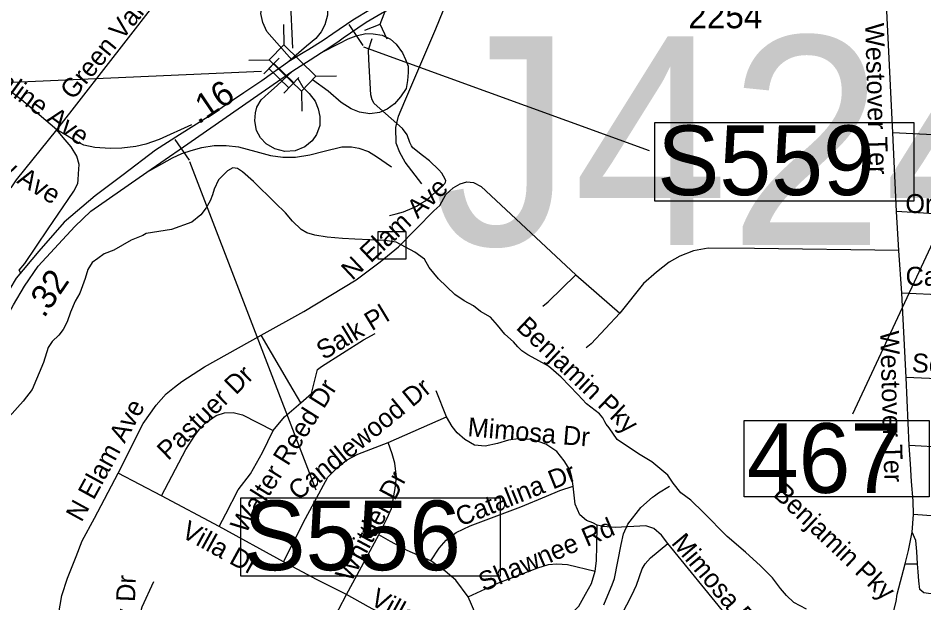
# Model space of a CAD drawing. Extents: x 1662474 to 1856135, y 779280 to 917889.
# Drawn here: x 1755241 to 1759792, y 848917 to 851857 of the extents above; entities that cross this region are included whole.
import ezdxf

# ---------------------------------------------------------------- set-up
doc = ezdxf.new("R2010")
doc.units = 0
for name, color, linetype in [('Exist Hydrographic Creek Single Shore', 7, 'Continuous'), ('Exist Hydrographic Misc Water Feature', 7, 'Continuous'), ('Exist Road Non-System Structure Non-Sys NCDOT Attributed CELL', 7, 'Continuous'), ('Exist Road Non-System Structure Non-Sys NCDOT Number Label', 7, 'Continuous'), ('Exist Road Non-System Structure Non-Sys Other Attributed CELL', 7, 'Continuous'), ('Exist Road Non-System Structure Non-Sys Other Number Label', 7, 'Continuous'), ('Exist Road Non-System Type 51', 7, 'Continuous'), ('Exist Road Non-System Type 51 Label', 7, 'Continuous'), ('Exist Road Primary Interstate Ramp 1 Lane Attributed', 7, 'Continuous'), ('Exist Road Secondary Mileage Tenths English Label', 7, 'Continuous'), ('Exist Road Secondary Structure Culvert CELL', 7, 'Continuous'), ('Exist Road Secondary Structure NCDOT Private Pedestrian CELL', 7, 'Continuous'), ('Exist Road Secondary Structure NCDOT Private Pedestrian Number Label', 7, 'Continuous'), ('Exist Road Secondary Structure Ovrhead Sign CELL', 7, 'Continuous'), ('Exist Road Secondary Structure Ovrhead Sign Number Label', 7, 'Continuous'), ('Exist Road Secondary Structure Standard Bridge Number Label', 7, 'Continuous'), ('Exist Road Secondary Type 51 Divided Attributed', 7, 'Continuous'), ('Exist Road Secondary Type 51 Number Label', 7, 'Continuous')]:
    doc.layers.add(name, color=color, linetype=linetype)

msp = doc.modelspace()

# ---------------------------------------------------------------- linework, layer by layer
at = {"layer": 'Exist Hydrographic Creek Single Shore'}
for points in [[(1759202, 848886.2), (1759139, 848919.5), (1759101, 848953.6), (1759071.2, 848988.8), (1759031.6, 849043.4), (1758971, 849104), (1758895.8, 849171.2), (1758803, 849251.5), (1758684.4, 849370.9), (1758619.9, 849433.4), (1758570.2, 849469.9), (1758531.1, 849518.7), (1758505.6, 849558.6), (1758424.6, 849626.3), (1758358.5, 849665.9), (1758250.9, 849738.9), (1758211.2, 849796.4), (1758194.6, 849816.3), (1758188.4, 849827.9), (1758178.9, 849847.3), (1758161.4, 849866.8), (1758097, 849917.6), (1758053, 849965.1), (1757969.2, 850051.5), (1757906, 850107.1), (1757841.4, 850141.5), (1757801.5, 850164.6), (1757771, 850184.8), (1757751.6, 850204.5), (1757730.1, 850230), (1757685.5, 850268.1), (1757649.2, 850313.9), (1757614.1, 850353.6), (1757563.8, 850381.1), (1757529.4, 850411.1), (1757481.5, 850436.2), (1757434.6, 850467), (1757352.8, 850546.5), (1757306.8, 850602.4), (1757283.1, 850644.4), (1757234.4, 850679.3), (1757139.6, 850731), (1757083.9, 850739.1), (1756933.2, 850746.2), (1756870, 850749.6), (1756793.6, 850755.4), (1756731.5, 850765.1), (1756692.1, 850777.8), (1756662.4, 850794.8), (1756619.1, 850835.5), (1756584.5, 850878.5), (1756532, 850927.3), (1756422.8, 851035.2), (1756368.2, 851083.8), (1756343, 851100.1), (1756319.4, 851103.2), (1756292.6, 851088.8), (1756247.2, 851043.9), (1756226.2, 850997.1), (1756217.8, 850967.8), (1756205, 850938.1), (1756185, 850902.4), (1756159.5, 850868), (1756113.9, 850831.2), (1756012, 850793.8), (1755884, 850774.6), (1755866.6, 850763.6), (1755809.4, 850739.9), (1755720.8, 850690.6), (1755673.2, 850672.2), (1755641.8, 850648.9), (1755613.4, 850627.6), (1755590.2, 850592.9), (1755577.9, 850547.1), (1755551.6, 850473.6), (1755526.8, 850433.9), (1755503.1, 850378.2), (1755487.9, 850330), (1755467.6, 850291.1), (1755445.4, 850262.8), (1755411.8, 850230.2), (1755392.1, 850200.3)], [(1755392.1, 850200.3), (1755368, 850124.8), (1755311.5, 849990.1), (1755265.4, 849931.6), (1755196.2, 849852.1)]]:
    msp.add_lwpolyline(points, dxfattribs=at)
at = {"layer": 'Exist Hydrographic Misc Water Feature'}
for points in [[(1757107, 850864.2), (1757141, 850872.9), (1757177.8, 850883.3), (1757220.3, 850901.2), (1757242, 850911.6), (1757269.9, 850928.2), (1757283.6, 850937.1), (1757307.2, 850955.6), (1757340.2, 850983.9), (1757372.8, 851013.5), (1757385.1, 851024.8), (1757388.8, 851031.4), (1757389.8, 851039), (1757386.9, 851047), (1757369.9, 851077.7), (1757354.8, 851093.5), (1757307.6, 851139.3), (1757271.8, 851166.5), (1757224.1, 851203.9), (1757217, 851214.7), (1757209, 851230.7), (1757195.8, 851270.4), (1757171.2, 851302.5), (1757029.6, 851427.2), (1757020.2, 851446.1), (1757012.6, 851470.7), (1757003.2, 851648.3), (1757001.3, 851697.4), (1757019.2, 851754.1)], [(1758183.4, 848907.8), (1758195.7, 848935.7), (1758226.1, 849007.4), (1758236.5, 849039.3), (1758253.1, 849125.2), (1758269.9, 849211.1), (1758282.4, 849265), (1758304.8, 849312.9), (1758369.4, 849396.3), (1758427.8, 849447.9), (1758437.9, 849455.8), (1758458, 849469.7), (1758513, 849504)]]:
    msp.add_lwpolyline(points, dxfattribs=at)
at = {"layer": 'Exist Road Non-System Structure Non-Sys NCDOT Attributed CELL'}
for p, q in [((1756574, 851825.2), (1756575.5, 851722.3)), ((1756399.2, 851645.4), (1756502.1, 851646.8)), ((1756736.7, 851564.9), (1756839.6, 851566.4)), ((1756663.7, 851489.8), (1756666.5, 851388.2))]:
    msp.add_line(p, q, dxfattribs=at)
msp.add_lwpolyline([(1756575.5, 851722.3), (1756737.1, 851565.3), (1756663.7, 851489.8), (1756502.1, 851646.8)], close=True, dxfattribs=at)
at = {"layer": 'Exist Road Non-System Structure Non-Sys NCDOT Number Label'}
msp.add_line((1756621.2, 851705.2), (1756504, 854279.9), dxfattribs=at)
at = {"layer": 'Exist Road Non-System Structure Non-Sys Other Attributed CELL'}
msp.add_lwpolyline([(1757050.1, 850784.8), (1757189.1, 850784.8), (1757189.1, 850645.7), (1757050.1, 850645.7)], close=True, dxfattribs=at)
at = {"layer": 'Exist Road Non-System Type 51'}
for p, q in [((1759635.9, 851279.9), (1759601.4, 851981.7)), ((1759654.5, 850885.1), (1759635.9, 851279.9)), ((1757329.9, 850887.4), (1757360.2, 850913.9)), ((1759955.5, 850866.4), (1759654.5, 850885.1)), ((1759666, 850688.5), (1759654.5, 850885.1)), ((1759680.4, 850474.1), (1759666, 850688.5)), ((1757904.4, 850431.2), (1758042.9, 850565.7)), ((1758042.9, 850565.7), (1758264.8, 850372.8)), ((1759702.5, 850049.9), (1759680.4, 850474.1)), ((1759971.5, 850461.4), (1759680.4, 850474.1)), ((1757877.4, 850408.2), (1757904.4, 850431.2)), ((1758264.8, 850372.8), (1758119.4, 850219.2)), ((1758119.4, 850219.2), (1758094.9, 850200)), ((1759718.5, 849707.9), (1759702.5, 850049.9)), ((1760241.6, 850027.1), (1759702.5, 850049.9)), ((1757393.6, 849851.8), (1757341.4, 849983.2)), ((1757099.4, 849723.7), (1757393.6, 849851.8)), ((1760225.6, 849679.6), (1759718.5, 849707.9)), ((1755960.6, 849454.7), (1755743.8, 849569.4)), ((1756251.1, 849301.1), (1755960.6, 849454.7)), ((1759732.4, 849273.2), (1759739.2, 849361.2)), ((1760206.4, 849327.9), (1759739.2, 849361.2)), ((1756573.9, 849122.7), (1756251.1, 849301.1)), ((1756889.9, 848959.9), (1757052.6, 849258.6)), ((1759657.9, 848960.7), (1759697.5, 849113.2)), ((1759697.5, 849113.2), (1759759.1, 849114)), ((1756708.6, 848612.9), (1756889.9, 848959.9)), ((1759651.9, 848924.8), (1759657.9, 848960.7))]:
    msp.add_line(p, q, dxfattribs=at)
for points in [[(1755435.6, 851294.5), (1755796, 851758), (1755917.8, 851914.7), (1756047.8, 852070.4)], [(1755435.6, 851294.5), (1755258.5, 851446.5), (1755103.4, 851561.9), (1754987.6, 851619.4), (1754918.9, 851656.7)], [(1756112, 851320.8), (1755949, 851245.7), (1755881.6, 851223.7), (1755831.4, 851210.8), (1755761.6, 851202.1), (1755703.4, 851200.5), (1755626.4, 851206.1), (1755571.1, 851218.4), (1755535.6, 851235.2), (1755487.6, 851265.4), (1755435.6, 851294.5)], [(1755205.1, 851003.9), (1755232.5, 851044.4), (1755435.6, 851294.5)], [(1755255.6, 850571.4), (1755246.6, 850589.5), (1755274, 850623.1), (1755391.9, 850796.6), (1755492.9, 850944.4), (1755521.2, 850986.9), (1755540.6, 851024.9), (1755543.2, 851044.4), (1755544.9, 851073.8), (1755546.9, 851121.5), (1755535.6, 851163), (1755507.6, 851210.2), (1755466.9, 851257), (1755435.6, 851294.5)], [(1760302, 851249.1), (1759938.8, 851265.4), (1759635.9, 851279.9)], [(1757360.2, 850913.9), (1757389.9, 850969.6), (1757427.2, 851002.9), (1757461.6, 851023.7), (1757494.6, 851033.4), (1757529.4, 851029.9), (1757566.6, 851009.5), (1758042.9, 850565.7)], [(1756462.6, 850262.5), (1756676.4, 850382.2), (1756939.9, 850540.4), (1757060.6, 850631.2), (1757151.4, 850706.4), (1757329.9, 850887.4)], [(1759666, 850688.5), (1758940.9, 850699.2), (1758708.6, 850700), (1758634.5, 850686.4), (1758565.2, 850660.7), (1758511.6, 850630.2), (1758447.4, 850580.1), (1758383.6, 850521.9), (1758264.8, 850372.8)], [(1755743.8, 849569.4), (1755869, 849819.5), (1755935.1, 849911.4), (1755984.8, 849967.2), (1756026.1, 850001.1), (1756062.6, 850030.2), (1756176.4, 850104.2), (1756462.6, 850262.5)], [(1756661.4, 849923.2), (1756606.5, 850016.1), (1756462.6, 850262.5)], [(1756661.4, 849923.2), (1756714.4, 849969.4), (1756745.1, 850089.5), (1756765, 850105), (1756976.4, 850239.7), (1757035.4, 850270.7)], [(1756521.4, 849783.5), (1756579.4, 849851.8), (1756661.4, 849923.2)], [(1755960.6, 849454.7), (1756083.6, 849687.7), (1756128.2, 849758.9), (1756151.6, 849790.4), (1756181, 849819.8), (1756235.9, 849858.4), (1756277.1, 849872.5), (1756321.8, 849874.4), (1756367.4, 849862.2), (1756521.4, 849783.5)], [(1758029.4, 849503.2), (1758023, 849549.7), (1758012, 849585.1), (1757984.9, 849631), (1757947.9, 849678.2), (1757891.5, 849715.5), (1757824.9, 849737.9), (1757752.4, 849742), (1757705.1, 849734.4), (1757648.8, 849718.4), (1757588.1, 849705.4), (1757534.4, 849710), (1757485.2, 849738.9), (1757447.4, 849772.5), (1757421.4, 849804.5), (1757393.6, 849851.8)], [(1756251.1, 849301.1), (1756284.8, 849364.6), (1756346.6, 849486.2), (1756408.6, 849565.9), (1756469, 849673), (1756521.4, 849783.5)], [(1756573.9, 849122.7), (1756684.4, 849341), (1756796.2, 849548.4), (1756845.9, 849596.9), (1756891.2, 849634.2), (1756947.6, 849664.6), (1757099.4, 849723.7)], [(1757052.6, 849258.6), (1757093.1, 849338.9), (1757115.9, 849391.9), (1757135.6, 849491.9), (1757141.9, 849548.4), (1757133.2, 849619.5), (1757120.6, 849666.2), (1757099.4, 849723.7)], [(1759739.2, 849361.2), (1759737.4, 849429.4), (1759729.8, 849526.6), (1759724.6, 849616.6), (1759718.5, 849707.9)], [(1755562.1, 849228.4), (1755623.9, 849342.6), (1755743.8, 849569.4)], [(1757315.1, 849127.9), (1757355.6, 849192.7), (1757391, 849232.4), (1757442.4, 849271.4), (1757512.2, 849304.5), (1757766.9, 849400.1), (1757894.9, 849453.9), (1757962.1, 849482.5), (1758029.4, 849503.2)], [(1758150.6, 849308.2), (1758128, 849320), (1758096, 849331.9), (1758062.9, 849359.1), (1758039.5, 849414), (1758029.4, 849503.2)], [(1758140.1, 849075.7), (1758147.4, 849128.7), (1758147.6, 849205.6), (1758150.6, 849308.2)], [(1758504.4, 849214.8), (1758472.9, 849257.9), (1758434, 849291.2), (1758394.1, 849304), (1758241.6, 849296.4), (1758180.5, 849300.6), (1758150.6, 849308.2)], [(1757315.1, 849127.9), (1757196.2, 849180.9), (1757110.9, 849226), (1757052.6, 849258.6)], [(1759697.5, 849113.2), (1759715.1, 849180.1), (1759732.4, 849273.2)], [(1759759.1, 849114), (1759755.8, 849176.2), (1759751.9, 849230.8), (1759732.4, 849273.2)], [(1755407.9, 848330.5), (1755436.6, 848818.4), (1755459.9, 848953.4), (1755488.1, 849041.8), (1755532.8, 849151), (1755562.1, 849228.4)], [(1758199.1, 848712.4), (1758324.9, 848956), (1758348.4, 849005.9), (1758376, 849088.2), (1758391.2, 849114), (1758417.5, 849142.9), (1758504.4, 849214.8)], [(1758958.9, 848758.4), (1758926.1, 848773), (1758870.8, 848799), (1758794.6, 848860.9), (1758504.4, 849214.8)], [(1756889.9, 848959.9), (1756739.9, 849034.4), (1756573.9, 849122.7)], [(1757501.2, 848947.9), (1757439.6, 849032.1), (1757387.1, 849075.7), (1757315.1, 849127.9)], [(1757501.2, 848947.9), (1757655, 849017.4), (1757782.1, 849066.5), (1757851.9, 849093.5), (1757905.6, 849109.2), (1757947.6, 849113.4), (1758001.5, 849110.2), (1758140.1, 849075.7)], [(1757627.8, 848653.9), (1757681.5, 848661.5), (1757763.4, 848694.9), (1757873.1, 848748.9), (1757955, 848802.9), (1758006.1, 848848.1), (1758058.6, 848901.4), (1758092, 848961.2), (1758121.4, 849015), (1758140.1, 849075.7)], [(1760175.4, 848921.4), (1760064.4, 848936.2), (1759815.1, 848964.1), (1759791.8, 848967.8), (1759772.1, 848984.6), (1759767.1, 849028.4), (1759762.1, 849072.8), (1759759.1, 849114)], [(1755828.2, 848599.5), (1755838.2, 848799.9), (1755863.8, 848896.4), (1755922.5, 849024.5)], [(1757303.1, 848588), (1757283.1, 848660.7), (1757251.4, 848719.2), (1757205.4, 848773), (1757142.6, 848822.1), (1757001.2, 848896.7), (1756889.9, 848959.9)], [(1757627.8, 848653.9), (1757603.9, 848721.9), (1757573.9, 848788), (1757541.1, 848858.9), (1757501.2, 848947.9)], [(1759565, 848563.4), (1759583.4, 848653.4), (1759651.9, 848924.8)]]:
    msp.add_lwpolyline(points, dxfattribs=at)
at = {"layer": 'Exist Road Primary Interstate Ramp 1 Lane Attributed'}
for points in [[(1757269.2, 851023.9), (1757185.3, 851132.8), (1757158.1, 851180.5), (1757140, 851228.1), (1757137.7, 851307.6), (1757151.3, 851364.3), (1757183.1, 851439.2), (1757269.2, 851638.8), (1757339.5, 851802.2), (1757375.8, 851893), (1757403, 851936.1), (1757448.4, 851981.5), (1757505.1, 852020), (1757577.6, 852042.7), (1757697.9, 852076.8)], [(1756615.7, 851647.1), (1756490.5, 851789.4), (1756470.7, 851835.1), (1756460, 851879.2), (1756467.6, 851918.8), (1756490.5, 851967.5), (1756519.4, 851999.5), (1756549.8, 852022.3), (1756593.9, 852039.1), (1756644.1, 852042.1), (1756692.8, 852029.9), (1756732.3, 852010.1), (1756762.8, 851979.7), (1756784.1, 851949.2), (1756794.7, 851911.2), (1756794.7, 851871.6), (1756782.5, 851822.9), (1756762.8, 851787.9), (1756736.9, 851754.4), (1756689.7, 851714.8), (1756601.7, 851638.6)], [(1756765.5, 851684.2), (1756854, 851728.5), (1756898.2, 851752.9), (1756939.2, 851768.1), (1756987.9, 851778.8), (1757024.4, 851777.2), (1757070.1, 851771.1), (1757111.1, 851751.4), (1757140, 851725.5), (1757172, 851682.9), (1757187.2, 851649.4), (1757200.9, 851614.3), (1757200.9, 851583.9), (1757197.8, 851542.8), (1757190.2, 851503.2), (1757161.3, 851460.6), (1757132.4, 851425.6), (1757094.4, 851399.7), (1757056.4, 851381.4), (1757007.7, 851375.4), (1756956, 851384.5), (1756913.4, 851401.2), (1756863.2, 851433.2), (1756797.8, 851489.5), (1756720.2, 851545.8)], [(1756645.8, 851553.5), (1756670.4, 851509.9), (1756702.6, 851477.7), (1756732.8, 851439.8), (1756748, 851400.1), (1756757.4, 851362.2), (1756757.4, 851316.7), (1756740.4, 851271.3), (1756717.7, 851239.1), (1756681.7, 851208.8), (1756632.5, 851189.9), (1756581.4, 851186.1), (1756530.3, 851199.3), (1756486.8, 851223.9), (1756458.4, 851254.2), (1756437.6, 851292.1), (1756430, 851339.5), (1756433.8, 851381.1), (1756439.5, 851409.5), (1756462.2, 851445.5), (1756498.2, 851479.6), (1756541.7, 851517.5), (1756620.5, 851592.3)], [(1755887.7, 851082.2), (1755962.6, 851123.6), (1756015.6, 851153.9), (1756062.9, 851176.6), (1756110.2, 851191.8), (1756163.2, 851206.9), (1756225.6, 851216.4), (1756286.2, 851216.4), (1756348.7, 851208.8), (1756435.7, 851186.1), (1756509.5, 851165.2), (1756570.1, 851157.7), (1756634.4, 851157.7), (1756706.3, 851169), (1756778.3, 851188), (1756867.2, 851208.8), (1756916.4, 851208.8), (1756952.4, 851203.1), (1757001.6, 851186.1), (1757041.3, 851161.5), (1757117, 851108.4)]]:
    msp.add_lwpolyline(points, dxfattribs=at)
at = {"layer": 'Exist Road Secondary Structure Culvert CELL'}
for p, q in [((1757059.8, 851826.9), (1757131.7, 852011.8)), ((1756982.6, 851795.5), (1757059.8, 851826.9)), ((1757095.4, 851751.6), (1757059.8, 851826.9))]:
    msp.add_line(p, q, dxfattribs=at)
at = {"layer": 'Exist Road Secondary Structure NCDOT Private Pedestrian CELL'}
for p, q in [((1756551.6, 851655.3), (1756474.9, 851576.3)), ((1756651.7, 851558.1), (1756575, 851479.1))]:
    msp.add_line(p, q, dxfattribs=at)
msp.add_lwpolyline([(1756500.4, 851602.7), (1756600.6, 851505.4), (1756626.2, 851531.7), (1756526, 851629)], close=True, dxfattribs=at)
at = {"layer": 'Exist Road Secondary Structure NCDOT Private Pedestrian Number Label'}
msp.add_line((1756464.2, 851587.7), (1754135.9, 851487.1), dxfattribs=at)
at = {"layer": 'Exist Road Secondary Structure Ovrhead Sign CELL'}
for p, q in [((1756902.6, 851824.1), (1756972.2, 851718.5)), ((1756027.7, 851245.9), (1756100.9, 851142.7))]:
    msp.add_line(p, q, dxfattribs=at)
at = {"layer": 'Exist Road Secondary Structure Ovrhead Sign Number Label'}
for p, q in [((1756976.7, 851711.6), (1758412.1, 851191.1)), ((1756101.7, 851135.5), (1756736.4, 849485.5))]:
    msp.add_line(p, q, dxfattribs=at)
for points in [[(1758439.3, 851331.2), (1759741.9, 851331.2), (1759741.9, 850936.3), (1758439.3, 850936.3)], [(1756360.1, 849445.6), (1757662.7, 849445.6), (1757662.7, 849050.7), (1756360.1, 849050.7)]]:
    msp.add_lwpolyline(points, close=True, dxfattribs=at)
at = {"layer": 'Exist Road Secondary Structure Standard Bridge Number Label'}
msp.add_line((1760355.6, 851844.1), (1759432.7, 849866.4), dxfattribs=at)
msp.add_lwpolyline([(1758889.1, 849834.3), (1759818.1, 849834.3), (1759818.1, 849450.2), (1758889.1, 849450.2)], close=True, dxfattribs=at)
at = {"layer": 'Exist Road Secondary Type 51 Divided Attributed'}
msp.add_line((1756601.7, 851638.6), (1756576.2, 851620), dxfattribs=at)
for points in [[(1757519.2, 852099.4), (1757428, 852076.3), (1757295.8, 852032), (1757213.7, 851997.8), (1757100.4, 851947.9), (1757011.8, 851900.2), (1756923.2, 851845.7), (1756822.7, 851777.3), (1756773.2, 851743.5), (1756700.6, 851699.1), (1756672.7, 851682), (1756601.7, 851638.6)], [(1756765.5, 851684.2), (1756806.6, 851711.4), (1756853.5, 851743.2), (1756874.3, 851757.3), (1756948, 851808.1), (1756990, 851836.7), (1757069.4, 851882.9), (1757145.4, 851919.3), (1757236, 851957.6), (1757343.8, 851998.6), (1757426.5, 852025), (1757515, 852049.4), (1757522.4, 852051.5), (1757621.5, 852068), (1757697.9, 852076.8)], [(1756620.5, 851592.3), (1756707.3, 851647.2), (1756765.5, 851684.2)], [(1756576.2, 851620), (1756519.5, 851579.8), (1756464.8, 851541.1), (1756375.5, 851481.1), (1756209, 851369.2), (1756051.3, 851269.1), (1755931.2, 851192.9), (1755768.1, 851068.6), (1755627, 850962.9), (1755472.6, 850830.6), (1755344.8, 850685.2), (1755230.1, 850548.6), (1755198.5, 850495.5), (1755162.6, 850435), (1755088.6, 850300.4), (1755024.7, 850157.2), (1754955.6, 849991.9), (1754930.1, 849919.6), (1754779.2, 849436.6), (1754745.4, 849138.2)], [(1755887.7, 851082.2), (1756071, 851210.1), (1756345.8, 851401.1), (1756620.5, 851592.3)], [(1754926.1, 849770.5), (1755016.2, 850003), (1755071.5, 850130.9), (1755141.2, 850276.2), (1755216.9, 850415.7), (1755272.1, 850508.7), (1755341.9, 850610.4), (1755526.3, 850809.8), (1755606.3, 850885.7), (1755887.7, 851082.2)]]:
    msp.add_lwpolyline(points, dxfattribs=at)

# ---------------------------------------------------------------- texts
at = {"layer": 'Exist Road Non-System Structure Non-Sys Other Number Label'}
msp.add_text('J424', height=1049.86, dxfattribs=at).set_placement((1757327.9, 850715.3))
at = {"layer": 'Exist Road Non-System Type 51 Label'}
for s, rotation, p in [('Green Valley Rd', 50.7946, (1755517.4, 851440.7)), ('Westover Ter', 271.6137, (1759496.6, 851831.1)), ('Northline Ave', 323.8533, (1754937.8, 851661.1)), ('Grandview Ave', 328.5847, (1754681.1, 851365.8)), ('N Elam Ave', 43.2493, (1756919.6, 850535.2)), ('Salk Pl', 31.1834, (1756776, 850135.8)), ('Benjamin Pky', 316.4841, (1757737.5, 850296.5)), ('Westover Ter', 271.6137, (1759571.6, 850284.2)), ('Seminole Dr', 356.4517, (1759729.5, 850077.8)), ('Pastuer Dr', 44.2682, (1755995.1, 849628.8)), ('Walter Reed Dr', 57.9193, (1756382.5, 849260.3)), ('Candlewood Dr', 39.3271, (1756647, 849427.8)), ('N Elam Ave', 61.3191, (1755559, 849318.9)), ('Mimosa Dr', 355.0811, (1757496.5, 849755.3)), ('Whittier Dr', 61.8911, (1756913.6, 849016.3)), ('Catalina Dr', 21.8705, (1757462.4, 849299.7)), ('Benjamin Pky', 316.4841, (1759029.3, 849457.5)), ('Shawnee Rd', 23.4082, (1757579.5, 848972.8)), ('Villa Dr', 331.2173, (1756054.2, 849251.8)), ('Mimosa Dr', 310.213, (1758518.8, 849216.5)), ('Ridgeway Dr', 87.7367, (1755804.3, 848328)), ('Villa Dr', 331.2173, (1757003.2, 848912.4))]:
    msp.add_text(s, height=95, rotation=rotation, dxfattribs=at).set_placement(p)
for s, p in [('Oriole Pl', (1759698.7, 850877)), ('Campus Dr', (1759699.6, 850511.6))]:
    msp.add_text(s, height=95, dxfattribs=at).set_placement(p)
at = {"layer": 'Exist Road Secondary Mileage Tenths English Label'}
for s, rotation, p in [('.16', 33.8735, (1756145.8, 851320.4)), ('.32', 55.5473, (1755371.1, 850345.1))]:
    msp.add_text(s, height=125, rotation=rotation, dxfattribs=at).set_placement(p)
at = {"layer": 'Exist Road Secondary Structure Ovrhead Sign Number Label'}
for s, p in [('S559', (1758451.9, 850966.9)), ('S556', (1756372.6, 849081.3))]:
    msp.add_text(s, height=350, dxfattribs=at).set_placement(p)
at = {"layer": 'Exist Road Secondary Structure Standard Bridge Number Label'}
msp.add_text('467', height=350, dxfattribs=at).set_placement((1758901.7, 849470))
at = {"layer": 'Exist Road Secondary Type 51 Number Label'}
msp.add_text('2254', height=125, dxfattribs=at).set_placement((1758608.2, 851805.7))

doc.saveas('drawing.dxf')
